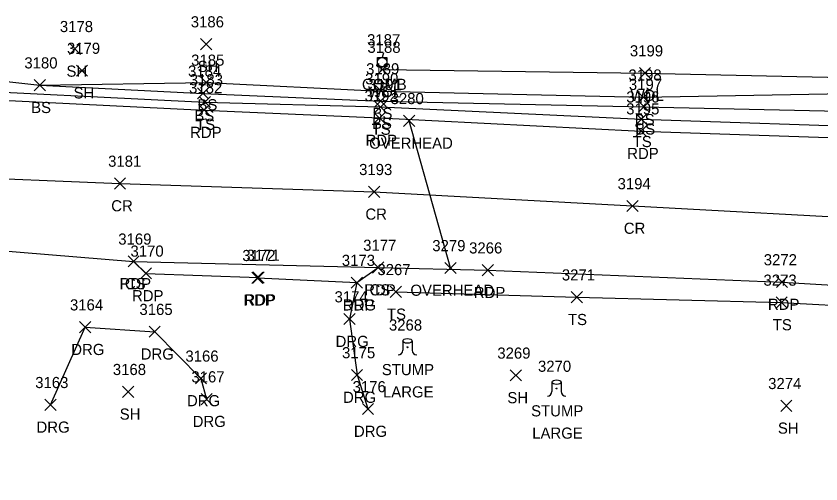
# Model space of a CAD drawing. Extents: x 1611797 to 1633212, y 298978 to 305475.
# Drawn here: x 1616812.5 to 1616956.8, y 301429.3 to 301513.3 of the extents above; entities that cross this region are included whole.
import ezdxf

# ---------------------------------------------------------------- set-up
doc = ezdxf.new("R2010")
doc.units = 0
for name, color, linetype in [('L_A', 7, 'Continuous'), ('L_C', 7, 'Continuous'), ('L_I', 7, 'Continuous'), ('L_TIC', 7, 'Continuous'), ('LAWA', 7, 'Continuous'), ('LELB', 7, 'Continuous'), ('LTS', 7, 'Continuous'), ('P_A', 7, 'Continuous'), ('P_I', 7, 'Continuous'), ('P_TIC', 7, 'Continuous'), ('PET', 7, 'Continuous'), ('PRC', 7, 'Continuous'), ('R_A', 7, 'Continuous'), ('R_I', 7, 'Continuous'), ('R_TIC', 7, 'Continuous'), ('RDG', 7, 'Continuous'), ('U_A', 7, 'Continuous'), ('U_I', 7, 'Continuous'), ('U_TIC', 7, 'Continuous'), ('UCO', 7, 'Continuous'), ('UP', 7, 'Continuous')]:
    doc.layers.add(name, color=color, linetype=linetype)

msp = doc.modelspace()

# ---------------------------------------------------------------- linework, layer by layer
at = {"layer": 'L_TIC'}
for points in [[(1616822.04, 301506.39), (1616824.04, 301508.39)], [(1616824.04, 301506.39), (1616822.04, 301508.39)], [(1616845.56, 301507.24), (1616847.56, 301509.24)], [(1616847.56, 301507.24), (1616845.56, 301509.24)], [(1616823.31, 301502.49), (1616825.31, 301504.49)], [(1616825.31, 301502.49), (1616823.31, 301504.49)], [(1616877.18, 301502.67), (1616879.18, 301504.67)], [(1616879.18, 301502.67), (1616877.18, 301504.67)], [(1616924.24, 301502.04), (1616926.24, 301504.04)], [(1616926.24, 301502.04), (1616924.24, 301504.04)], [(1616815.75, 301499.87), (1616817.75, 301501.87)], [(1616817.75, 301499.87), (1616815.75, 301501.87)], [(1616815.75, 301499.87), (1616817.75, 301501.87)], [(1616817.75, 301499.87), (1616815.75, 301501.87)], [(1616845.57, 301500.36), (1616847.57, 301502.36)], [(1616847.57, 301500.36), (1616845.57, 301502.36)], [(1616845.01, 301498.4), (1616847.01, 301500.4)], [(1616847.01, 301498.4), (1616845.01, 301500.4)], [(1616876.95, 301498.81), (1616878.95, 301500.81)], [(1616878.95, 301498.81), (1616876.95, 301500.81)], [(1616923.97, 301497.69), (1616925.97, 301499.69)], [(1616925.97, 301497.69), (1616923.97, 301499.69)], [(1616845.33, 301496.85), (1616847.33, 301498.85)], [(1616847.33, 301496.85), (1616845.33, 301498.85)], [(1616876.86, 301497.03), (1616878.86, 301499.03)], [(1616878.86, 301497.03), (1616876.86, 301499.03)], [(1616876.82, 301495.97), (1616878.82, 301497.97)], [(1616878.82, 301495.97), (1616876.82, 301497.97)], [(1616924.06, 301496.01), (1616926.06, 301498.01)], [(1616926.06, 301496.01), (1616924.06, 301498.01)], [(1616923.63, 301493.76), (1616925.63, 301495.76)], [(1616925.63, 301493.76), (1616923.63, 301495.76)], [(1616832.56, 301468.26), (1616834.56, 301470.26)], [(1616834.56, 301468.26), (1616832.56, 301470.26)], [(1616876.42, 301467.15), (1616878.42, 301469.15)], [(1616878.42, 301467.15), (1616876.42, 301469.15)], [(1616879.58, 301462.79), (1616881.58, 301464.79)], [(1616881.58, 301462.79), (1616879.58, 301464.79)], [(1616912.03, 301461.83), (1616914.03, 301463.83)], [(1616914.03, 301461.83), (1616912.03, 301463.83)], [(1616948.75, 301460.89), (1616950.75, 301462.89)], [(1616950.75, 301460.89), (1616948.75, 301462.89)], [(1616901.09, 301447.8), (1616903.09, 301449.8)], [(1616903.09, 301447.8), (1616901.09, 301449.8)], [(1616831.58, 301444.86), (1616833.58, 301446.86)], [(1616833.58, 301444.86), (1616831.58, 301446.86)], [(1616949.59, 301442.34), (1616951.59, 301444.34)], [(1616951.59, 301442.34), (1616949.59, 301444.34)]]:
    msp.add_lwpolyline(points, dxfattribs=at)
at = {"layer": 'LAWA'}
msp.add_lwpolyline([(1616878.18, 301503.67), (1616925.24, 301503.04), (1616971.57, 301501.99), (1617010.47, 301500.54), (1617056.45, 301502.44), (1617087.4, 301501.21)], dxfattribs=at)
at = {"layer": 'LELB'}
for points in [[(1616796.87, 301503.1), (1616816.75, 301500.87), (1616846.01, 301499.4), (1616877.86, 301498.03), (1616925.06, 301497.01), (1616970.94, 301495.98), (1616976.38, 301495.44), (1616979.1, 301495.18), (1616982.56, 301495.14), (1617010.33, 301492.82), (1617057.67, 301489.65), (1617084.43, 301488.82), (1617112.08, 301486.89), (1617143.19, 301485.9)], [(1616816.75, 301500.87), (1616846.57, 301501.36), (1616877.95, 301499.81), (1616924.97, 301498.69), (1616971.12, 301499.54), (1616977.78, 301497.84), (1616984.84, 301497.62), (1617010.64, 301494.23), (1617057.81, 301492.88), (1617084.82, 301490.58), (1617112.08, 301486.89)], [(1616795.77, 301500.33), (1616846.33, 301497.85), (1616877.82, 301496.97), (1616924.63, 301494.76), (1616970.58, 301493.24), (1616977.12, 301493.04), (1616985.73, 301493), (1617010.35, 301491.02), (1617057.42, 301488.79), (1617084.31, 301486.64), (1617112.33, 301484.77), (1617143.05, 301483.1), (1617161.63, 301483.79), (1617179.34, 301483.57), (1617185.09, 301483.27)], [(1616833.56, 301469.26), (1616877.42, 301468.15)], [(1616880.58, 301463.79), (1616913.03, 301462.83), (1616949.75, 301461.89), (1616980.94, 301460.22), (1617031.72, 301457.4), (1617078.82, 301454.68), (1617107.09, 301451.9), (1617119.1, 301445.51), (1617124.34, 301429.33)]]:
    msp.add_lwpolyline(points, dxfattribs=at)
at = {"layer": 'LTS'}
for p, q in [((1616881.82, 301454.98), (1616881.82, 301453.31)), ((1616883.49, 301454.81), (1616883.49, 301454.98)), ((1616883.49, 301454.98), (1616883.49, 301453.31)), ((1616882.65, 301453.84), (1616882.65, 301453.84)), ((1616882.65, 301453.84), (1616882.65, 301453.84)), ((1616882.65, 301453.81), (1616882.65, 301453.81)), ((1616908.57, 301447.58), (1616908.57, 301445.91)), ((1616909.41, 301446.44), (1616909.41, 301446.44)), ((1616909.41, 301446.44), (1616909.41, 301446.44)), ((1616909.41, 301446.41), (1616909.41, 301446.41)), ((1616910.24, 301447.41), (1616910.24, 301447.58)), ((1616910.24, 301447.58), (1616910.24, 301445.91))]:
    msp.add_line(p, q, dxfattribs=at)
for centre in [(1616882.65, 301453.84), (1616909.41, 301446.44)]:
    msp.add_circle(centre, 0.0833, dxfattribs=at)
for centre, start, end in [((1616880.99, 301453.31), 270, 360), ((1616884.32, 301453.31), 180, 270), ((1616907.74, 301445.91), 270, 360), ((1616911.07, 301445.91), 180, 270)]:
    msp.add_arc(centre, 0.833, start, end, dxfattribs=at)
for centre in [(1616882.65, 301454.98), (1616909.41, 301447.58)]:
    msp.add_ellipse(centre, major_axis=(-0.833, 0), ratio=0.5, dxfattribs=at)
at = {"layer": 'P_TIC'}
for points in [[(1616845.2, 301495.41), (1616847.2, 301497.41)], [(1616847.2, 301495.41), (1616845.2, 301497.41)], [(1616876.66, 301493.99), (1616878.66, 301495.99)], [(1616878.66, 301493.99), (1616876.66, 301495.99)], [(1616923.57, 301491.62), (1616925.57, 301493.62)], [(1616925.57, 301491.62), (1616923.57, 301493.62)], [(1616830.11, 301482.23), (1616832.11, 301484.23)], [(1616832.11, 301482.23), (1616830.11, 301484.23)], [(1616875.68, 301480.74), (1616877.68, 301482.74)], [(1616877.68, 301480.74), (1616875.68, 301482.74)], [(1616922.02, 301478.2), (1616924.02, 301480.2)], [(1616924.02, 301478.2), (1616922.02, 301480.2)], [(1616832.56, 301468.26), (1616834.56, 301470.26)], [(1616834.56, 301468.26), (1616832.56, 301470.26)], [(1616834.78, 301466.1), (1616836.78, 301468.1)], [(1616836.78, 301466.1), (1616834.78, 301468.1)], [(1616876.42, 301467.15), (1616878.42, 301469.15)], [(1616878.42, 301467.15), (1616876.42, 301469.15)], [(1616896.07, 301466.67), (1616898.07, 301468.67)], [(1616898.07, 301466.67), (1616896.07, 301468.67)], [(1616854.75, 301465.31), (1616856.75, 301467.31)], [(1616856.75, 301465.31), (1616854.75, 301467.31)], [(1616854.94, 301465.36), (1616856.94, 301467.36)], [(1616856.94, 301465.36), (1616854.94, 301467.36)], [(1616872.58, 301464.44), (1616874.58, 301466.44)], [(1616874.58, 301464.44), (1616872.58, 301466.44)], [(1616948.8, 301464.55), (1616950.8, 301466.55)], [(1616950.8, 301464.55), (1616948.8, 301466.55)]]:
    msp.add_lwpolyline(points, dxfattribs=at)
at = {"layer": 'PET'}
for points in [[(1616800.25, 301498.65), (1616846.2, 301496.41), (1616877.66, 301494.99), (1616924.57, 301492.62), (1616970.47, 301491.05), (1617010.05, 301488.6), (1617057.19, 301485.96), (1617084.66, 301484.65), (1617112.23, 301483.27), (1617143.26, 301482.02), (1617179.27, 301481.28), (1617228.99, 301480.95), (1617247.91, 301481.3), (1617284.19, 301482.62), (1617301.01, 301484.18), (1617303.35, 301485.62), (1617332.28, 301487.64)], [(1616797.9, 301472.15), (1616833.56, 301469.26), (1616835.78, 301467.1), (1616855.94, 301466.36), (1616855.75, 301466.31), (1616873.58, 301465.44), (1616877.42, 301468.15), (1616897.07, 301467.67), (1616949.8, 301465.55), (1616981.32, 301463.65), (1617031.57, 301460.57), (1617078.64, 301458.31), (1617107.83, 301456.69), (1617115.48, 301456.05), (1617116.77, 301454.34), (1617148.54, 301452.93), (1617180.45, 301452.69), (1617221.95, 301452.44), (1617236.35, 301450.91), (1617274.89, 301453), (1617283, 301456.39), (1617286.21, 301456.58), (1617305.75, 301457.19), (1617347.14, 301459.44)]]:
    msp.add_lwpolyline(points, dxfattribs=at)
at = {"layer": 'PRC'}
msp.add_lwpolyline([(1616799.19, 301484.56), (1616831.11, 301483.23), (1616876.68, 301481.74), (1616923.02, 301479.2), (1616971.22, 301476.62), (1617010.3, 301474.42), (1617055.25, 301471.91), (1617111.2, 301469.47), (1617142.65, 301468.2), (1617179.74, 301467.04), (1617184.95, 301467.25), (1617234.04, 301467.95), (1617248.26, 301468.25), (1617285.38, 301469.82), (1617306.09, 301470.41), (1617345.06, 301472.24)], dxfattribs=at)
at = {"layer": 'R_TIC'}
for points in [[(1616872.58, 301464.44), (1616874.58, 301466.44)], [(1616874.58, 301464.44), (1616872.58, 301466.44)], [(1616871.28, 301457.9), (1616873.28, 301459.9)], [(1616873.28, 301457.9), (1616871.28, 301459.9)], [(1616823.89, 301456.45), (1616825.89, 301458.45)], [(1616825.89, 301456.45), (1616823.89, 301458.45)], [(1616836.35, 301455.64), (1616838.35, 301457.64)], [(1616838.35, 301455.64), (1616836.35, 301457.64)], [(1616844.64, 301447.26), (1616846.64, 301449.26)], [(1616846.64, 301447.26), (1616844.64, 301449.26)], [(1616872.62, 301447.87), (1616874.62, 301449.87)], [(1616874.62, 301447.87), (1616872.62, 301449.87)], [(1616845.66, 301443.54), (1616847.66, 301445.54)], [(1616847.66, 301443.54), (1616845.66, 301445.54)], [(1616817.66, 301442.52), (1616819.66, 301444.52)], [(1616819.66, 301442.52), (1616817.66, 301444.52)], [(1616874.58, 301441.77), (1616876.58, 301443.77)], [(1616876.58, 301441.77), (1616874.58, 301443.77)]]:
    msp.add_lwpolyline(points, dxfattribs=at)
at = {"layer": 'RDG'}
for points in [[(1616873.58, 301465.44), (1616872.28, 301458.9), (1616873.62, 301448.87), (1616875.58, 301442.77)], [(1616818.66, 301443.52), (1616824.89, 301457.45), (1616837.35, 301456.64), (1616845.64, 301448.26), (1616846.66, 301444.54)]]:
    msp.add_lwpolyline(points, dxfattribs=at)
at = {"layer": 'U_TIC'}
for points in [[(1616881.98, 301493.47), (1616883.98, 301495.47)], [(1616883.98, 301493.47), (1616881.98, 301495.47)], [(1616889.38, 301467.08), (1616891.38, 301469.08)], [(1616891.38, 301467.08), (1616889.38, 301469.08)]]:
    msp.add_lwpolyline(points, dxfattribs=at)
at = {"layer": 'UCO'}
msp.add_lwpolyline([(1616890.38, 301468.08), (1616882.98, 301494.47)], dxfattribs=at)
at = {"layer": 'UP'}
for p, q in [((1616877.28, 301504.19), (1616877.28, 301505.86)), ((1616877.28, 301505.86), (1616878.95, 301505.86)), ((1616878.36, 301506.69), (1616878.11, 301505.86)), ((1616878.95, 301505.86), (1616878.95, 301504.19)), ((1616878.95, 301504.19), (1616877.28, 301504.19)), ((1616877.86, 301503.36), (1616878.11, 301504.19)), ((1616878.11, 301505.02), (1616878.11, 301505.02))]:
    msp.add_line(p, q, dxfattribs=at)
msp.add_circle((1616878.11, 301505.02), 0.833, dxfattribs=at)

# ---------------------------------------------------------------- texts
at = {"layer": 'L_A'}
for s, p in [('SH', (1616821.52, 301502.39)), ('SH', (1616845.04, 301503.24)), ('SH', (1616822.8, 301498.49)), ('WDL', (1616875.59, 301498.67)), ('WDL', (1616922.66, 301498.04)), ('BS', (1616845.01, 301496.36)), ('BS', (1616815.19, 301495.87)), ('BS', (1616815.19, 301495.87)), ('BS', (1616876.39, 301494.81)), ('BS', (1616844.45, 301494.4)), ('BS', (1616923.41, 301493.69)), ('TS', (1616844.74, 301492.85)), ('TS', (1616876.23, 301491.97)), ('BS', (1616876.3, 301493.03)), ('BS', (1616923.5, 301492.01)), ('TS', (1616923.04, 301489.76)), ('CS', (1616832, 301464.26)), ('CS', (1616875.86, 301463.15)), ('TS', (1616878.98, 301458.79)), ('TS', (1616911.44, 301457.83)), ('TS', (1616948.16, 301456.89)), ('STUMP', (1616878.07, 301448.84)), ('SH', (1616900.57, 301443.8)), ('STUMP', (1616904.83, 301441.44)), ('SH', (1616831.07, 301440.86)), ('SH', (1616949.08, 301438.34))]:
    msp.add_text(s, height=2, dxfattribs=at).set_placement(p)
at = {"layer": 'L_C'}
for p in [(1616878.27, 301444.84), (1616905.03, 301437.44)]:
    msp.add_text('LARGE', height=2, dxfattribs=at).set_placement(p)
at = {"layer": 'L_I'}
for s, p in [('3186', (1616843.81, 301511.24)), ('3178', (1616820.34, 301510.39)), ('3179', (1616821.61, 301506.49)), ('3188', (1616875.48, 301506.67)), ('3199', (1616922.54, 301506.04)), ('3180', (1616813.97, 301503.87)), ('3180', (1616813.97, 301503.87)), ('3185', (1616843.88, 301504.36)), ('3184', (1616843.32, 301502.4)), ('3189', (1616875.25, 301502.81)), ('3183', (1616843.63, 301500.85)), ('3190', (1616875.08, 301501.03)), ('3198', (1616922.28, 301501.69)), ('3191', (1616875.69, 301499.97)), ('3197', (1616922.36, 301500.01)), ('3196', (1616921.89, 301497.76)), ('3169', (1616830.81, 301472.26)), ('3177', (1616874.72, 301471.15)), ('3267', (1616877.27, 301466.79)), ('3271', (1616910.34, 301465.83)), ('3273', (1616946.49, 301464.89)), ('3268', (1616879.34, 301456.84)), ('3269', (1616898.77, 301451.8)), ('3168', (1616829.84, 301448.86)), ('3270', (1616906.06, 301449.44)), ('3274', (1616947.33, 301446.34))]:
    msp.add_text(s, height=2, dxfattribs=at).set_placement(p)
at = {"layer": 'P_A'}
for s, p in [('RDP', (1616843.69, 301491.41)), ('RDP', (1616875.15, 301489.99)), ('RDP', (1616922.06, 301487.62)), ('CR', (1616829.55, 301478.23)), ('CR', (1616875.12, 301476.74)), ('CR', (1616921.45, 301474.2)), ('RDP', (1616831.05, 301464.26)), ('RDP', (1616874.91, 301463.15)), ('RDP', (1616833.27, 301462.1)), ('RDP', (1616894.56, 301462.67)), ('RDP', (1616853.24, 301461.31)), ('RDP', (1616853.43, 301461.36)), ('RDP', (1616871.07, 301460.44)), ('RDP', (1616947.29, 301460.55))]:
    msp.add_text(s, height=2, dxfattribs=at).set_placement(p)
at = {"layer": 'P_I'}
for s, p in [('3182', (1616843.51, 301499.41)), ('3192', (1616874.97, 301497.99)), ('3195', (1616921.88, 301495.62)), ('3181', (1616828.99, 301486.23)), ('3193', (1616873.99, 301484.74)), ('3194', (1616920.33, 301482.2)), ('3169', (1616830.81, 301472.26)), ('3177', (1616874.72, 301471.15)), ('3266', (1616893.71, 301470.67)), ('3170', (1616833, 301470.1)), ('3172', (1616853.05, 301469.31)), ('3171', (1616853.82, 301469.36)), ('3173', (1616870.89, 301468.44)), ('3272', (1616946.54, 301468.55))]:
    msp.add_text(s, height=2, dxfattribs=at).set_placement(p)
at = {"layer": 'R_A'}
for p in [(1616871.07, 301460.44), (1616869.77, 301453.9), (1616822.38, 301452.45), (1616834.84, 301451.64), (1616843.13, 301443.26), (1616871.11, 301443.87), (1616816.15, 301438.52), (1616844.15, 301439.54), (1616873.06, 301437.77)]:
    msp.add_text('DRG', height=2, dxfattribs=at).set_placement(p)
at = {"layer": 'R_I'}
for s, p in [('3173', (1616870.89, 301468.44)), ('3174', (1616869.59, 301461.9)), ('3164', (1616822.15, 301460.45)), ('3165', (1616834.61, 301459.64)), ('3175', (1616870.93, 301451.87)), ('3166', (1616842.85, 301451.26)), ('3167', (1616843.92, 301447.54)), ('3163', (1616815.92, 301446.52)), ('3176', (1616872.83, 301445.77))]:
    msp.add_text(s, height=2, dxfattribs=at).set_placement(p)
at = {"layer": 'U_A'}
for s, p in [('COMB', (1616874.5, 301500.02)), ('OVERHEAD', (1616875.79, 301489.47)), ('OVERHEAD', (1616883.19, 301463.08))]:
    msp.add_text(s, height=2, dxfattribs=at).set_placement(p)
at = {"layer": 'U_I'}
for s, p in [('3187', (1616875.42, 301508.02)), ('3280', (1616879.64, 301497.47)), ('3279', (1616887.11, 301471.08))]:
    msp.add_text(s, height=2, dxfattribs=at).set_placement(p)

doc.saveas('drawing.dxf')
